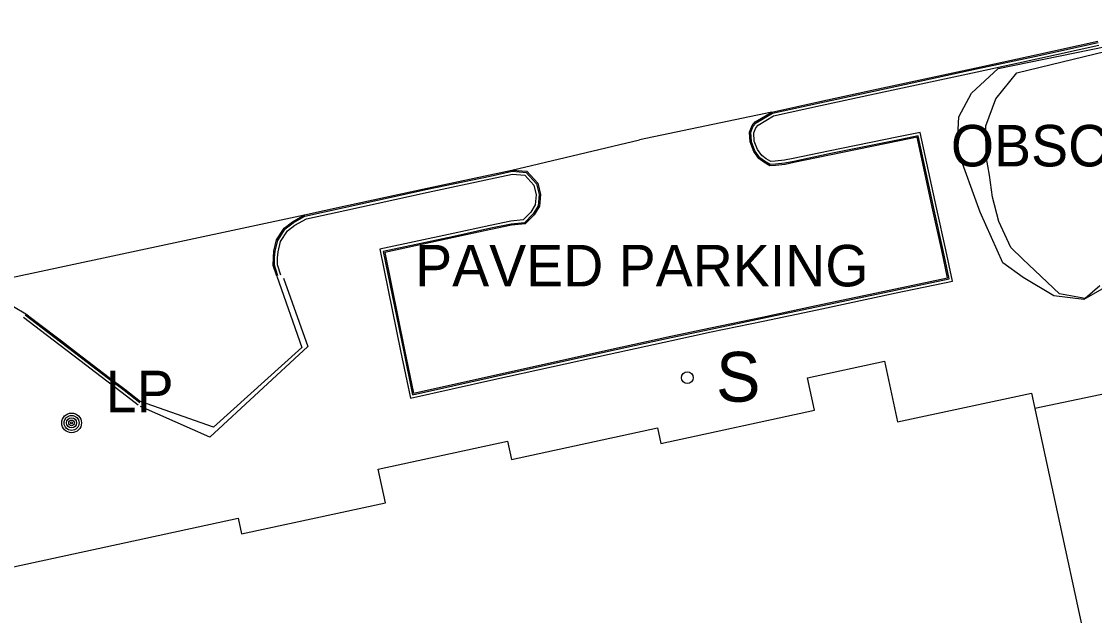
# Model space of a CAD drawing. Extents: x 368532 to 392481, y 10654822 to 10676899.
# Drawn here: x 387632.1 to 387761.4, y 10655720.3 to 10655791.9 of the extents above; entities that cross this region are included whole.
import ezdxf

# ---------------------------------------------------------------- set-up
doc = ezdxf.new("R2010")
doc.units = 0
for name, color, linetype in [('p_dtm obscured area', 7, 'Continuous'), ('p_road - paved curb', 7, 'Continuous'), ('p_road general road feature', 7, 'Continuous'), ('p_structure building', 7, 'Continuous'), ('p_structure fence', 7, 'Continuous'), ('p_structure sign', 7, 'Continuous'), ('p_structure wall', 7, 'Continuous'), ('p_utility general pole', 7, 'Continuous'), ('p_veg woods', 7, 'Continuous')]:
    doc.layers.add(name, color=color, linetype=linetype)

msp = doc.modelspace()

# ---------------------------------------------------------------- linework, layer by layer
at = {"layer": 'p_dtm obscured area'}
msp.add_lwpolyline([(387762, 10655760.02), (387760.24, 10655758.49), (387757.15, 10655759.07), (387754.18, 10655761.86), (387752.72, 10655763.25), (387751.28, 10655764.64), (387749.83, 10655767.76), (387749.09, 10655770.72), (387748.72, 10655773.36), (387748.33, 10655775.6), (387748.29, 10655779.3), (387749.49, 10655782.56), (387752.03, 10655785.68), (387774.71, 10655791.2)], dxfattribs=at)
at = {"layer": 'p_road - paved curb'}
for p, q in [((387754.32, 10655787.86), (387761.78, 10655789.51)), ((387754.35, 10655787.71), (387761.81, 10655789.36)), ((387754.43, 10655787.37), (387761.89, 10655789.02)), ((387747.12, 10655786.31), (387754.32, 10655787.86)), ((387747.15, 10655786.16), (387754.35, 10655787.71)), ((387734.76, 10655783.63), (387747.12, 10655786.31)), ((387747.23, 10655785.82), (387754.43, 10655787.37)), ((387734.79, 10655783.48), (387747.15, 10655786.16)), ((387734.87, 10655783.14), (387747.23, 10655785.82)), ((387728.26, 10655782.23), (387734.76, 10655783.63)), ((387728.29, 10655782.08), (387734.79, 10655783.48)), ((387728.37, 10655781.74), (387734.87, 10655783.14)), ((387722.49, 10655780.96), (387728.26, 10655782.23)), ((387722.56, 10655780.82), (387728.29, 10655782.08)), ((387722.69, 10655780.49), (387728.37, 10655781.74)), ((387722.49, 10655780.96), (387706.55, 10655777.62)), ((387691.17, 10655773.97), (387706.55, 10655777.62)), ((387680.97, 10655771.8), (387688.51, 10655773.4)), ((387688.51, 10655773.4), (387691.17, 10655773.97)), ((387688.54, 10655773.25), (387691.2, 10655773.82)), ((387688.61, 10655772.91), (387691.24, 10655773.47)), ((387681, 10655771.65), (387688.54, 10655773.25)), ((387681.08, 10655771.31), (387688.61, 10655772.91)), ((387670.94, 10655769.6), (387680.97, 10655771.8)), ((387670.97, 10655769.45), (387681, 10655771.65)), ((387671.05, 10655769.11), (387681.08, 10655771.31)), ((387666.19, 10655768.57), (387670.94, 10655769.6)), ((387666.22, 10655768.42), (387670.97, 10655769.45)), ((387625.53, 10655759.9), (387666.19, 10655768.57)), ((387666.41, 10655768.11), (387671.05, 10655769.11))]:
    msp.add_line(p, q, dxfattribs=at)
at = {"layer": 'p_road general road feature'}
for p, q in [((387720.12, 10655779.33), (387720.5, 10655779.79)), ((387720.5, 10655779.79), (387722.49, 10655780.96)), ((387720.6, 10655779.67), (387722.56, 10655780.82)), ((387720.83, 10655779.4), (387722.69, 10655780.49)), ((387719.8, 10655778.54), (387720.12, 10655779.33)), ((387719.88, 10655777.36), (387719.8, 10655778.54)), ((387719.95, 10655778.52), (387720.25, 10655779.25)), ((387720.03, 10655777.39), (387719.95, 10655778.52)), ((387720.25, 10655779.25), (387720.6, 10655779.67)), ((387720.31, 10655778.46), (387720.55, 10655779.07)), ((387720.55, 10655779.07), (387720.83, 10655779.4)), ((387740.38, 10655778.51), (387737.76, 10655777.97)), ((387742.39, 10655769.24), (387740.38, 10655778.51)), ((387720.33, 10655776.22), (387719.88, 10655777.36)), ((387720.46, 10655776.29), (387720.03, 10655777.39)), ((387720.37, 10655777.47), (387720.31, 10655778.46)), ((387720.77, 10655776.45), (387720.37, 10655777.47)), ((387737.76, 10655777.97), (387729.34, 10655776.25)), ((387737.83, 10655777.63), (387729.41, 10655775.91)), ((387737.86, 10655777.48), (387729.44, 10655775.76)), ((387740.12, 10655778.1), (387737.83, 10655777.63)), ((387740, 10655777.92), (387737.86, 10655777.48)), ((387741.9, 10655769.13), (387740, 10655777.92)), ((387742.05, 10655769.16), (387740.12, 10655778.1)), ((387720.92, 10655775.35), (387720.33, 10655776.22)), ((387721.03, 10655775.46), (387720.46, 10655776.29)), ((387721.28, 10655775.71), (387720.77, 10655776.45)), ((387729.34, 10655776.25), (387725.06, 10655775.36)), ((387729.41, 10655775.91), (387725.13, 10655775.02)), ((387721.53, 10655774.92), (387720.92, 10655775.35)), ((387721.61, 10655775.05), (387721.03, 10655775.46)), ((387721.8, 10655775.34), (387721.28, 10655775.71)), ((387722.25, 10655774.5), (387721.53, 10655774.92)), ((387722.29, 10655774.65), (387721.61, 10655775.05)), ((387722.37, 10655775.01), (387721.8, 10655775.34)), ((387722.94, 10655774.69), (387722.29, 10655774.65)), ((387722.91, 10655775.04), (387722.37, 10655775.01)), ((387724.02, 10655775.15), (387722.91, 10655775.04)), ((387724.07, 10655774.8), (387722.94, 10655774.69)), ((387724.09, 10655774.65), (387722.95, 10655774.54)), ((387725.06, 10655775.36), (387724.02, 10655775.15)), ((387725.13, 10655775.02), (387724.07, 10655774.8)), ((387725.16, 10655774.87), (387724.09, 10655774.65)), ((387729.44, 10655775.76), (387725.16, 10655774.87)), ((387691.17, 10655773.97), (387692.98, 10655773.82)), ((387691.2, 10655773.82), (387692.91, 10655773.68)), ((387691.24, 10655773.47), (387692.74, 10655773.34)), ((387692.74, 10655773.34), (387693.82, 10655772.15)), ((387692.91, 10655773.68), (387694.14, 10655772.32)), ((387692.98, 10655773.82), (387694.28, 10655772.39)), ((387722.95, 10655774.54), (387722.25, 10655774.5)), ((387693.82, 10655772.15), (387694.1, 10655770.99)), ((387694.14, 10655772.32), (387694.46, 10655771.02)), ((387694.28, 10655772.39), (387694.61, 10655771.03)), ((387694.1, 10655770.99), (387693.99, 10655769.77)), ((387694.46, 10655771.02), (387694.33, 10655769.66)), ((387694.61, 10655771.03), (387694.48, 10655769.61)), ((387693.99, 10655769.77), (387693.45, 10655768.9)), ((387694.33, 10655769.66), (387693.73, 10655768.68)), ((387694.48, 10655769.61), (387693.85, 10655768.59)), ((387664.75, 10655767.74), (387666.19, 10655768.57)), ((387664.83, 10655767.61), (387666.22, 10655768.42)), ((387693.45, 10655768.9), (387692.55, 10655767.97)), ((387693.73, 10655768.68), (387692.71, 10655767.63)), ((387693.85, 10655768.59), (387692.78, 10655767.49)), ((387742.97, 10655764.26), (387741.9, 10655769.13)), ((387743.12, 10655764.29), (387742.05, 10655769.16)), ((387743.46, 10655764.37), (387742.39, 10655769.24)), ((387662.82, 10655765.55), (387663.75, 10655766.97)), ((387662.96, 10655765.49), (387663.86, 10655766.87)), ((387663.75, 10655766.97), (387664.75, 10655767.74)), ((387663.86, 10655766.87), (387664.83, 10655767.61)), ((387664.12, 10655766.63), (387665.03, 10655767.32)), ((387665.03, 10655767.32), (387666.41, 10655768.11)), ((387688.55, 10655767.29), (387684.08, 10655766.32)), ((387688.62, 10655766.95), (387684.16, 10655765.98)), ((387691.04, 10655767.8), (387688.55, 10655767.29)), ((387691.1, 10655767.46), (387688.62, 10655766.95)), ((387691.12, 10655767.31), (387688.65, 10655766.8)), ((387692.55, 10655767.97), (387691.04, 10655767.8)), ((387692.71, 10655767.63), (387691.1, 10655767.46)), ((387692.78, 10655767.49), (387691.12, 10655767.31)), ((387662.51, 10655764.2), (387662.82, 10655765.55)), ((387663.29, 10655765.35), (387664.12, 10655766.63)), ((387684.08, 10655766.32), (387675.27, 10655764.44)), ((387684.16, 10655765.98), (387675.68, 10655764.17)), ((387684.19, 10655765.83), (387675.86, 10655764.05)), ((387688.65, 10655766.8), (387684.19, 10655765.83)), ((387662.66, 10655764.18), (387662.96, 10655765.49)), ((387663, 10655764.12), (387663.29, 10655765.35)), ((387675.27, 10655764.44), (387677.76, 10655752.2)), ((387743.67, 10655760.97), (387742.97, 10655764.26)), ((387743.85, 10655760.85), (387743.12, 10655764.29)), ((387744.26, 10655760.58), (387743.46, 10655764.37)), ((387662.42, 10655762.48), (387662.44, 10655763.42)), ((387662.44, 10655763.42), (387662.51, 10655764.2)), ((387662.57, 10655762.5), (387662.59, 10655763.41)), ((387662.59, 10655763.41), (387662.66, 10655764.18)), ((387662.92, 10655762.55), (387662.94, 10655763.39)), ((387662.94, 10655763.39), (387663, 10655764.12)), ((387675.68, 10655764.17), (387678.1, 10655752.27)), ((387675.86, 10655764.05), (387678.25, 10655752.3)), ((387662.84, 10655761.17), (387662.42, 10655762.48)), ((387662.98, 10655761.22), (387662.57, 10655762.5)), ((387663.32, 10655761.32), (387662.92, 10655762.55)), ((387662.84, 10655761.17), (387665.88, 10655752.58)), ((387737.38, 10655759.65), (387743.67, 10655760.97)), ((387737.41, 10655759.5), (387743.85, 10655760.85)), ((387737.48, 10655759.16), (387744.26, 10655760.58)), ((387727.84, 10655757.63), (387737.38, 10655759.65)), ((387727.87, 10655757.48), (387737.41, 10655759.5)), ((387727.94, 10655757.14), (387737.48, 10655759.16)), ((387629.63, 10655758.43), (387632.61, 10655756.66)), ((387632.52, 10655756.54), (387633.89, 10655755.49)), ((387632.61, 10655756.66), (387633.98, 10655755.61)), ((387721.34, 10655756.26), (387727.84, 10655757.63)), ((387721.37, 10655756.11), (387727.87, 10655757.48)), ((387721.44, 10655755.77), (387727.94, 10655757.14)), ((387632.31, 10655756.26), (387633.68, 10655755.21)), ((387633.68, 10655755.21), (387636.59, 10655753)), ((387633.89, 10655755.49), (387636.8, 10655753.28)), ((387633.98, 10655755.61), (387636.89, 10655753.4)), ((387715.1, 10655754.95), (387721.34, 10655756.26)), ((387715.13, 10655754.8), (387721.37, 10655756.11)), ((387715.2, 10655754.46), (387721.44, 10655755.77)), ((387702.8, 10655752.29), (387710.32, 10655753.94)), ((387710.32, 10655753.94), (387715.1, 10655754.95)), ((387710.35, 10655753.79), (387715.13, 10655754.8)), ((387710.43, 10655753.45), (387715.2, 10655754.46)), ((387636.59, 10655753), (387638.43, 10655751.58)), ((387636.8, 10655753.28), (387638.64, 10655751.86)), ((387636.89, 10655753.4), (387638.73, 10655751.98)), ((387702.83, 10655752.14), (387710.35, 10655753.79)), ((387702.91, 10655751.8), (387710.43, 10655753.45)), ((387638.43, 10655751.58), (387642.36, 10655748.58)), ((387638.64, 10655751.86), (387642.57, 10655748.86)), ((387638.73, 10655751.98), (387642.66, 10655748.98)), ((387665.88, 10655752.58), (387655.22, 10655743)), ((387677.76, 10655752.2), (387678.94, 10655746.48)), ((387678.1, 10655752.27), (387679.21, 10655746.9)), ((387678.25, 10655752.3), (387679.33, 10655747.08)), ((387688.9, 10655749.22), (387702.8, 10655752.29)), ((387688.93, 10655749.07), (387702.83, 10655752.14)), ((387689.01, 10655748.73), (387702.91, 10655751.8)), ((387642.57, 10655748.86), (387644.44, 10655747.43)), ((387642.66, 10655748.98), (387644.53, 10655747.55)), ((387678.94, 10655746.48), (387689.01, 10655748.73)), ((387679.21, 10655746.9), (387688.93, 10655749.07)), ((387679.33, 10655747.08), (387688.9, 10655749.22)), ((387642.36, 10655748.58), (387644.23, 10655747.15)), ((387644.44, 10655747.43), (387646.34, 10655745.97)), ((387644.53, 10655747.55), (387646.43, 10655746.09)), ((387644.23, 10655747.15), (387646.13, 10655745.69)), ((387655.22, 10655743), (387646.43, 10655746.09))]:
    msp.add_line(p, q, dxfattribs=at)
at = {"layer": 'p_structure building'}
msp.add_lwpolyline([(387622.38, 10655724.27), (387658.2, 10655732.01), (387658.61, 10655730.13), (387675.94, 10655733.87), (387675.06, 10655737.92), (387690.64, 10655741.29), (387691.11, 10655739.1), (387708.71, 10655742.91), (387709.12, 10655741.02), (387727.65, 10655745.03), (387726.81, 10655748.92), (387736.06, 10655750.92), (387737.64, 10655743.62), (387753.78, 10655747.1), (387759.97, 10655718.46)], dxfattribs=at)
at = {"layer": 'p_structure fence'}
msp.add_line((387754.18, 10655745.27), (387762.83, 10655747.1), dxfattribs=at)
at = {"layer": 'p_structure sign'}
msp.add_circle((387712.31, 10655748.95), 0.713, dxfattribs=at)
at = {"layer": 'p_structure wall'}
for p, q in [((387663.65, 10655760.94), (387666.59, 10655752.72)), ((387666.59, 10655752.72), (387654.77, 10655741.78)), ((387654.77, 10655741.78), (387646.42, 10655745.47))]:
    msp.add_line(p, q, dxfattribs=at)
at = {"layer": 'p_utility general pole'}
for radius in [1.19, 0.901, 0.608, 0.337, 0.12]:
    msp.add_circle((387638.12, 10655743.5), radius, dxfattribs=at)
at = {"layer": 'p_veg woods'}
msp.add_lwpolyline([(387781.03, 10655769.63), (387779.35, 10655766.92), (387776.62, 10655764.71), (387772.39, 10655762.61), (387767.32, 10655761.63), (387763.37, 10655760.26), (387760.1, 10655758.37), (387756.45, 10655758.82), (387752.79, 10655761.01), (387750.32, 10655762.8), (387747.6, 10655768.91), (387744.82, 10655776.53), (387745.04, 10655780.4), (387746.57, 10655783.24), (387749.78, 10655786.22), (387777.48, 10655791.88), (387779.16, 10655787.29), (387780.56, 10655781.64), (387781.16, 10655779.18), (387781.69, 10655770.49)], close=True, dxfattribs=at)

# ---------------------------------------------------------------- texts
at = {"layer": 'p_dtm obscured area'}
msp.add_text(' OBSCURED', height=5, dxfattribs=at).set_placement((387742.21, 10655774.41))
at = {"layer": 'p_road general road feature'}
msp.add_text(' PAVED PARKING', height=5, dxfattribs=at).set_placement((387677.66, 10655759.95))
at = {"layer": 'p_structure sign'}
msp.add_text('S', height=6, dxfattribs=at).set_placement((387715.77, 10655746.06))
at = {"layer": 'p_utility general pole'}
msp.add_text('LP', height=5, dxfattribs=at).set_placement((387642.24, 10655744.79))

doc.saveas('drawing.dxf')
